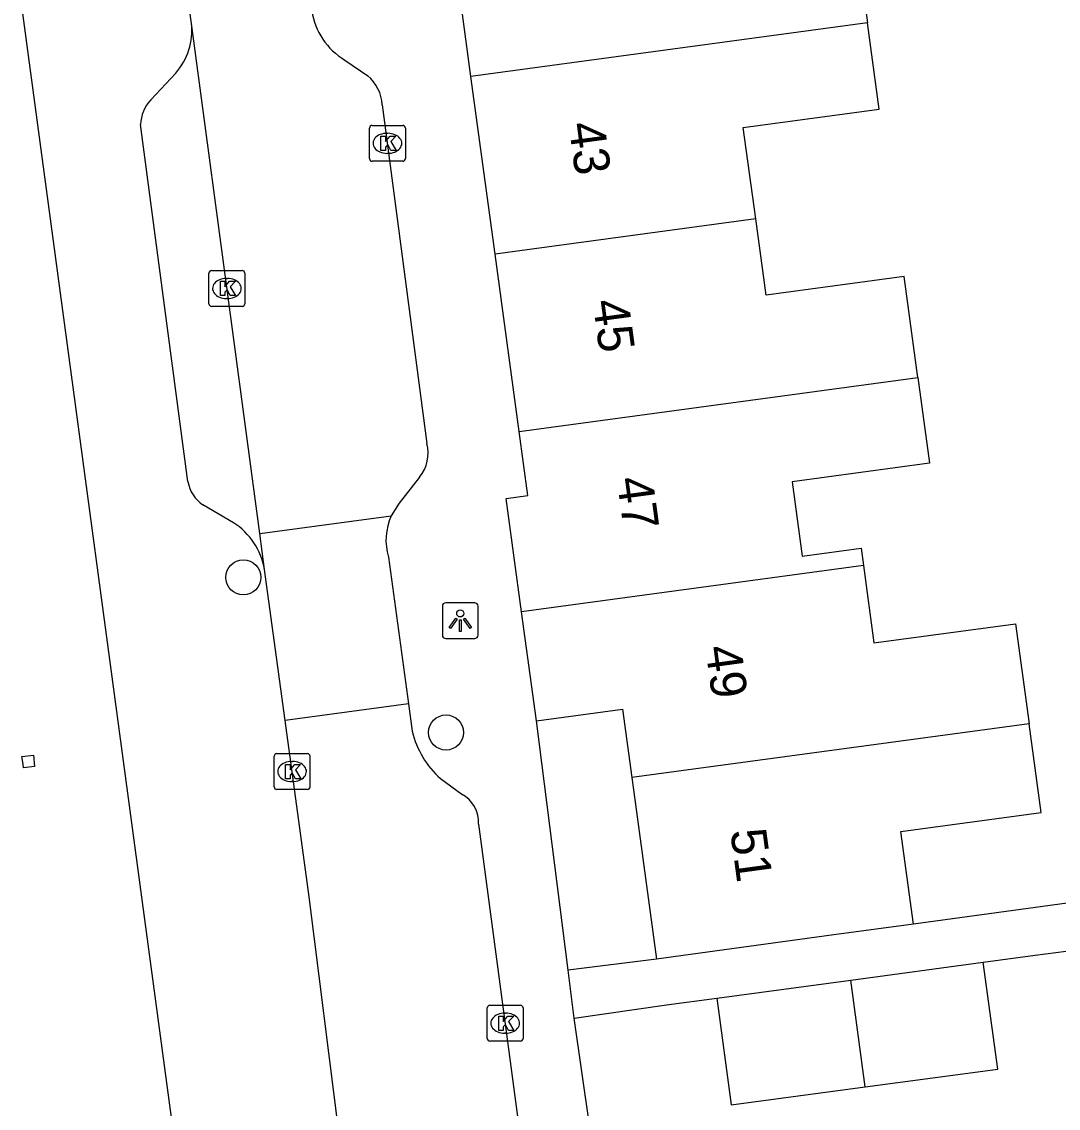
# Model space of a CAD drawing. Extents: x 163150 to 163546, y 380933 to 381635.
# Drawn here: x 163263.56 to 163292.49, y 381314.62 to 381344.93 of the extents above; entities that cross this region are included whole.
import ezdxf

# ---------------------------------------------------------------- set-up
doc = ezdxf.new("R2010")
doc.units = 0
for name, color, linetype in [('IMGEO_Boom', 7, 'Continuous'), ('IMGEO_Kolk', 7, 'Continuous'), ('IMGEO_Lichtpunt', 7, 'Continuous'), ('IMGEO_Pand', 7, 'Continuous'), ('IMGEO_Pand_nummerreeks', 7, 'Continuous'), ('IMGEO_Rijbaan_lokaal_open', 7, 'Continuous'), ('IMGEO_Voetpad_open', 7, 'Continuous')]:
    doc.layers.add(name, color=color, linetype=linetype)

msp = doc.modelspace()

# ---------------------------------------------------------------- linework, layer by layer
at = {"layer": 'IMGEO_Boom'}
for centre in [(163269.742, 381329.43), (163275.401, 381325.103)]:
    msp.add_circle(centre, 0.489, dxfattribs=at)
at = {"layer": 'IMGEO_Kolk'}
for p, q in [((163273.265, 381341.114), (163273.265, 381341.966)), ((163273.34, 381342.04), (163274.192, 381342.04)), ((163274.266, 381341.966), (163274.266, 381341.114)), ((163273.753, 381341.82), (163273.778, 381341.82)), ((163273.776, 381341.26), (163273.751, 381341.26)), ((163274.192, 381341.04), (163273.34, 381341.04)), ((163268.784, 381337.065), (163268.784, 381337.917)), ((163268.859, 381337.991), (163269.711, 381337.991)), ((163269.785, 381337.917), (163269.785, 381337.065)), ((163269.272, 381337.771), (163269.297, 381337.771)), ((163269.295, 381337.211), (163269.27, 381337.211)), ((163269.711, 381336.991), (163268.859, 381336.991)), ((163270.603, 381323.588), (163270.603, 381324.44)), ((163270.678, 381324.514), (163271.53, 381324.514)), ((163271.091, 381324.294), (163271.116, 381324.294)), ((163271.604, 381324.44), (163271.604, 381323.588)), ((163271.114, 381323.734), (163271.089, 381323.734)), ((163271.53, 381323.514), (163270.678, 381323.514)), ((163276.552, 381316.566), (163276.552, 381317.418)), ((163276.627, 381317.492), (163277.479, 381317.492)), ((163277.553, 381317.418), (163277.553, 381316.566)), ((163277.04, 381317.272), (163277.065, 381317.272)), ((163277.063, 381316.712), (163277.038, 381316.712)), ((163277.479, 381316.492), (163276.627, 381316.492))]:
    msp.add_line(p, q, dxfattribs=at)
for points in [[(163273.265, 381341.114), (163273.265, 381341.966)], [(163273.34, 381342.04), (163274.192, 381342.04)], [(163274.266, 381341.966), (163274.266, 381341.114)], [(163273.586, 381341.74), (163273.709, 381341.74), (163273.709, 381341.589), (163273.839, 381341.74), (163274.003, 381341.74), (163273.857, 381341.589), (163274.01, 381341.34), (163273.858, 381341.34), (163273.773, 381341.504), (163273.709, 381341.437), (163273.709, 381341.34), (163273.586, 381341.34), (163273.586, 381341.74)], [(163274.192, 381341.04), (163273.34, 381341.04)], [(163268.784, 381337.065), (163268.784, 381337.917)], [(163268.859, 381337.991), (163269.711, 381337.991)], [(163269.785, 381337.917), (163269.785, 381337.065)], [(163269.105, 381337.691), (163269.228, 381337.691), (163269.228, 381337.54), (163269.358, 381337.691), (163269.522, 381337.691), (163269.376, 381337.54), (163269.529, 381337.291), (163269.377, 381337.291), (163269.292, 381337.455), (163269.228, 381337.388), (163269.228, 381337.291), (163269.105, 381337.291), (163269.105, 381337.691)], [(163269.711, 381336.991), (163268.859, 381336.991)], [(163270.603, 381323.588), (163270.603, 381324.44)], [(163270.678, 381324.514), (163271.53, 381324.514)], [(163271.604, 381324.44), (163271.604, 381323.588)], [(163270.924, 381324.214), (163271.047, 381324.214), (163271.047, 381324.063), (163271.177, 381324.214), (163271.341, 381324.214), (163271.195, 381324.063), (163271.348, 381323.814), (163271.196, 381323.814), (163271.111, 381323.978), (163271.047, 381323.911), (163271.047, 381323.814), (163270.924, 381323.814), (163270.924, 381324.214)], [(163271.53, 381323.514), (163270.678, 381323.514)], [(163276.552, 381316.566), (163276.552, 381317.418)], [(163276.627, 381317.492), (163277.479, 381317.492)], [(163277.553, 381317.418), (163277.553, 381316.566)], [(163276.873, 381317.192), (163276.996, 381317.192), (163276.996, 381317.041), (163277.126, 381317.192), (163277.29, 381317.192), (163277.144, 381317.041), (163277.297, 381316.792), (163277.145, 381316.792), (163277.06, 381316.956), (163276.996, 381316.889), (163276.996, 381316.792), (163276.873, 381316.792), (163276.873, 381317.192)], [(163277.479, 381316.492), (163276.627, 381316.492)]]:
    msp.add_lwpolyline(points, dxfattribs=at)
for centre, start, end in [((163273.342, 381341.964), 91.552, 178.448), ((163273.342, 381341.964), 91.552, 178.448), ((163274.19, 381341.964), 1.552, 88.448), ((163274.19, 381341.964), 1.552, 88.448), ((163273.342, 381341.116), 181.552, 268.448), ((163273.342, 381341.116), 181.552, 268.448), ((163274.19, 381341.116), 271.552, 358.448), ((163274.19, 381341.116), 271.552, 358.448), ((163268.861, 381337.915), 91.552, 178.448), ((163268.861, 381337.915), 91.552, 178.448), ((163269.709, 381337.915), 1.552, 88.448), ((163269.709, 381337.915), 1.552, 88.448), ((163268.861, 381337.067), 181.552, 268.448), ((163268.861, 381337.067), 181.552, 268.448), ((163269.709, 381337.067), 271.552, 358.448), ((163269.709, 381337.067), 271.552, 358.448), ((163270.68, 381324.438), 91.552, 178.448), ((163270.68, 381324.438), 91.552, 178.448), ((163271.528, 381324.438), 1.552, 88.448), ((163271.528, 381324.438), 1.552, 88.448), ((163270.68, 381323.59), 181.552, 268.448), ((163270.68, 381323.59), 181.552, 268.448), ((163271.528, 381323.59), 271.552, 358.448), ((163271.528, 381323.59), 271.552, 358.448), ((163276.629, 381317.416), 91.552, 178.448), ((163276.629, 381317.416), 91.552, 178.448), ((163277.477, 381317.416), 1.552, 88.448), ((163277.477, 381317.416), 1.552, 88.448), ((163276.629, 381316.568), 181.552, 268.448), ((163276.629, 381316.568), 181.552, 268.448), ((163277.477, 381316.568), 271.552, 358.448), ((163277.477, 381316.568), 271.552, 358.448)]:
    msp.add_arc(centre, 0.0765, start, end, dxfattribs=at)
for centre, major_axis, ratio, start_param, end_param in [((163273.752, 381341.54), (-0.387, 0.002), 0.722429, 4.712389, 7.853982), ((163273.777, 381341.54), (-0.39, 0.002), 0.717154, 1.570796, 4.712389), ((163269.271, 381337.491), (-0.387, 0.002), 0.722429, 4.712389, 7.853982), ((163269.296, 381337.491), (-0.39, 0.002), 0.717154, 1.570796, 4.712389), ((163271.09, 381324.014), (-0.387, 0.002), 0.722429, 4.712389, 7.853982), ((163271.115, 381324.014), (-0.39, 0.002), 0.717154, 1.570796, 4.712389), ((163277.039, 381316.992), (-0.387, 0.002), 0.722429, 4.712389, 7.853982), ((163277.064, 381316.992), (-0.39, 0.002), 0.717154, 1.570796, 4.712389)]:
    msp.add_ellipse(centre, major_axis=major_axis, ratio=ratio, start_param=start_param, end_param=end_param, dxfattribs=at)
at = {"layer": 'IMGEO_Lichtpunt'}
for p, q in [((163275.299, 381328.627), (163275.299, 381327.82)), ((163275.299, 381328.627), (163275.299, 381327.82)), ((163276.201, 381328.722), (163275.393, 381328.722)), ((163276.201, 381328.722), (163275.393, 381328.722)), ((163276.295, 381327.82), (163276.295, 381328.627)), ((163276.295, 381327.82), (163276.295, 381328.627)), ((163275.393, 381327.726), (163276.201, 381327.726)), ((163275.393, 381327.726), (163276.201, 381327.726))]:
    msp.add_line(p, q, dxfattribs=at)
for points in [[(163275.673, 381328.291), (163275.712, 381328.263), (163275.524, 381328.001), (163275.486, 381328.028), (163275.673, 381328.291)], [(163275.775, 381328.243), (163275.822, 381328.243), (163275.822, 381327.921), (163275.775, 381327.921), (163275.775, 381328.243)], [(163275.885, 381328.263), (163275.923, 381328.29), (163276.11, 381328.028), (163276.071, 381328), (163275.885, 381328.263)]]:
    msp.add_lwpolyline(points, dxfattribs=at)
msp.add_circle((163275.798, 381328.425), 0.0994, dxfattribs=at)
for centre, start, end in [((163275.393, 381328.627), 90, 180), ((163275.393, 381328.627), 90, 180), ((163276.201, 381328.627), 0, 90), ((163276.201, 381328.627), 0, 90), ((163275.393, 381327.82), 180, 270), ((163275.393, 381327.82), 180, 270), ((163276.201, 381327.82), 270, 0), ((163276.201, 381327.82), 270, 360)]:
    msp.add_arc(centre, 0.0946, start, end, dxfattribs=at)
at = {"layer": 'IMGEO_Pand'}
for points in [[(163284.382, 381349.56), (163285.487, 381349.71), (163285.775, 381347.591), (163286.781, 381347.728), (163287.166, 381344.897)], [(163276.097, 381343.4), (163275.841, 381345.283), (163275.238, 381345.201), (163274.821, 381348.266)], [(163287.166, 381344.897), (163276.097, 381343.4)], [(163284.045, 381339.435), (163283.699, 381341.982), (163287.492, 381342.497), (163287.166, 381344.897)], [(163276.77, 381338.45), (163276.097, 381343.4)], [(163284.045, 381339.435), (163276.77, 381338.45)], [(163288.574, 381335.008), (163288.191, 381337.828), (163284.334, 381337.304), (163284.045, 381339.435)], [(163277.442, 381333.502), (163276.77, 381338.45)], [(163277.442, 381333.502), (163288.574, 381335.008)], [(163288.574, 381335.008), (163288.899, 381332.619), (163285.065, 381332.098), (163285.347, 381330.021), (163286.988, 381330.244), (163287.053, 381329.762)], [(163277.512, 381328.471), (163277.083, 381331.631), (163277.685, 381331.713), (163277.442, 381333.502)], [(163287.053, 381329.762), (163277.512, 381328.471)], [(163287.053, 381329.762), (163287.347, 381327.601), (163291.298, 381328.138), (163291.677, 381325.348)], [(163277.926, 381325.426), (163277.512, 381328.471)], [(163277.926, 381325.426), (163280.328, 381325.753), (163280.587, 381323.848)], [(163291.677, 381325.348), (163280.587, 381323.848)], [(163288.446, 381319.756), (163288.095, 381322.341), (163292.014, 381322.874), (163291.677, 381325.348)], [(163263.561, 381324.431), (163263.884, 381324.472), (163263.915, 381324.151), (163263.611, 381324.117), (163263.594, 381324.223), (163263.561, 381324.431)], [(163280.587, 381323.848), (163281.275, 381318.781)], [(163288.446, 381319.756), (163286.23, 381319.455), (163281.275, 381318.781)], [(163286.697, 381318.195), (163290.398, 381318.692)], [(163287.101, 381315.216), (163290.803, 381315.713), (163290.398, 381318.692)], [(163282.963, 381317.693), (163286.697, 381318.195)], [(163287.101, 381315.216), (163286.697, 381318.195)], [(163282.963, 381317.693), (163283.363, 381314.714), (163287.101, 381315.216)]]:
    msp.add_lwpolyline(points, dxfattribs=at)
at = {"layer": 'IMGEO_Rijbaan_lokaal_open'}
for points in [[(163268.295, 381344.88), (163268.239, 381345.283)], [(163270.203, 381330.651), (163268.295, 381344.88)], [(163272.574, 381343.864), (163273.214, 381343.424)], [(163273.623, 381342.615), (163274.87, 381333.166)], [(163274.661, 381332.226), (163274.092, 381331.505), (163273.872, 381331.148)], [(163270.203, 381330.651), (163273.872, 381331.148)], [(163270.337, 381329.655), (163270.203, 381330.651)], [(163273.794, 381329.995), (163274.353, 381325.906)], [(163270.911, 381325.441), (163270.337, 381329.655)], [(163274.353, 381325.906), (163270.911, 381325.441)], [(163274.353, 381325.906), (163274.458, 381325.136)], [(163272.571, 381312.676), (163272.41, 381313.953), (163271.581, 381320.516), (163270.911, 381325.441)], [(163275.247, 381323.816), (163275.838, 381323.387)], [(163276.308, 381322.547), (163279.114, 381301.489), (163279.091, 381300.445), (163278.166, 381298.487), (163278.321, 381296.695)]]:
    msp.add_lwpolyline(points, dxfattribs=at)
for centre, radius, start, end in [((163273.574, 381345.531), 1.944, 188.8182, 239.0435), ((163272.482, 381342.546), 1.143, 3.461, 50.1779), ((163273.84, 381332.902), 1.063, 320.5431, 14.3864), ((163275.378, 381330.467), 1.653, 155.6716, 196.5881), ((163276.986, 381325.752), 2.602, 193.6822, 228.0537), ((163275.41, 381322.596), 0.899, 356.8615, 61.5946)]:
    msp.add_arc(centre, radius, start, end, dxfattribs=at)
at = {"layer": 'IMGEO_Voetpad_open'}
for points in [[(163270.661, 381292.68), (163258.396, 381383.641), (163252.391, 381428.393)], [(163267.16, 381342.757), (163267.856, 381343.501)], [(163268.195, 381332.102), (163266.869, 381342.061)], [(163269.468, 381330.954), (163268.616, 381331.452)], [(163278.81, 381318.468), (163277.926, 381325.426)], [(163307.187, 381323.072), (163307.288, 381322.322), (163304.042, 381321.885), (163288.446, 381319.756)], [(163290.398, 381318.692), (163291.85, 381318.887), (163293.287, 381319.08)], [(163281.275, 381318.781), (163278.81, 381318.468)], [(163278.979, 381317.134), (163278.81, 381318.468)], [(163278.979, 381317.134), (163281.553, 381317.504), (163282.963, 381317.693)], [(163281.834, 381297.272), (163278.979, 381317.134)]]:
    msp.add_lwpolyline(points, dxfattribs=at)
for centre, radius, start, end in [((163266.536, 381344.681), 1.77, 318.2125, 6.4701), ((163268.002, 381341.996), 1.135, 137.8912, 176.7289), ((163269.176, 381332.276), 0.996, 190.0524, 235.8092), ((163268.427, 381329.317), 1.94, 10.0298, 57.5333)]:
    msp.add_arc(centre, radius, start, end, dxfattribs=at)

# ---------------------------------------------------------------- texts
at = {"layer": 'IMGEO_Pand_nummerreeks'}
for s, rotation, p in [('43', 277.7384, (163278.82, 381342.082)), ('45', 277.7384, (163279.492, 381337.133)), ('47', 277.7384, (163280.165, 381332.184)), ('49', 277.7351, (163282.637, 381327.479)), ('51', 277.7351, (163283.333, 381322.361))]:
    msp.add_text(s, height=1, rotation=rotation, dxfattribs=at).set_placement(p)

doc.saveas('drawing.dxf')
